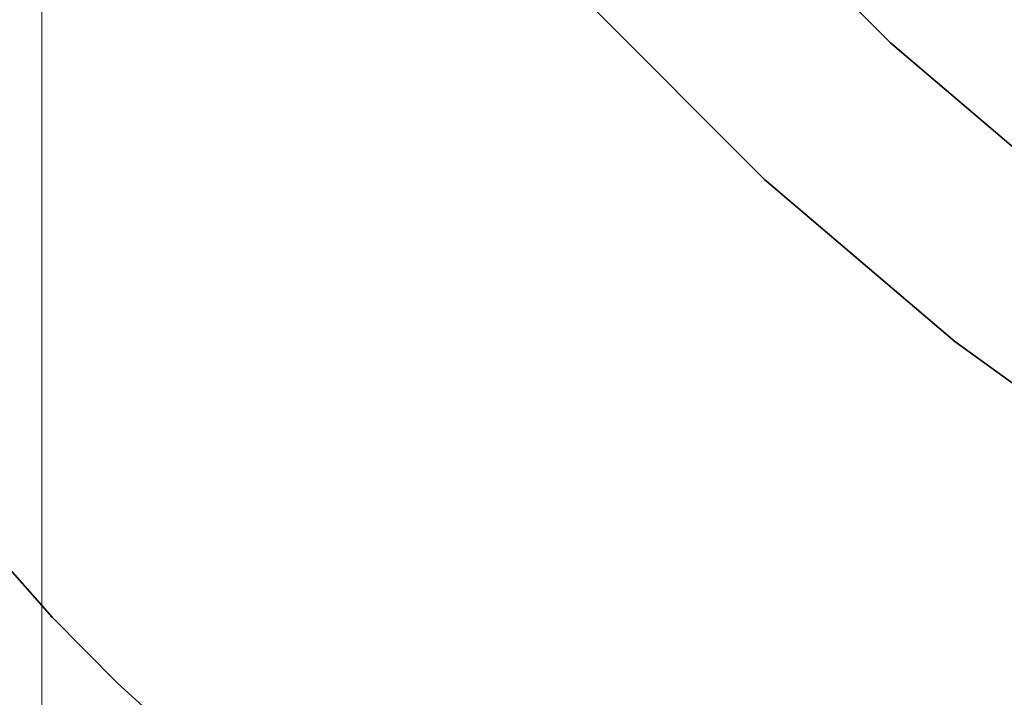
# Model space of a CAD drawing. Header units: inches. Extents: x -412 to -304, y -62 to 18.
# Tile 601 of 656: x -359.898 to -359.272, y -5.741 to -5.31. Entities that reach past the tile are written whole.
import ezdxf

# ---------------------------------------------------------------- set-up
doc = ezdxf.new("R2010")
doc.units = ezdxf.units.IN
doc.header["$LTSCALE"] = 32
doc.header["$MEASUREMENT"] = 0
for name, color, linetype, lineweight in [('Black', 7, 'Continuous', 18), ('DashLine', 7, 'Continuous', 13), ('Drawing', 7, 'Continuous', 18), ('None', 7, 'Continuous', 18), ('Plastic-MPWireManager', 7, 'Continuous', 25), ('SolidLine', 7, 'Continuous', 15), ('TIMotion-Frame', 7, 'Continuous', 18), ('Wood_1-H', 7, 'Continuous', 13)]:
    doc.layers.add(name, color=color, linetype=linetype, lineweight=lineweight)

# ---------------------------------------------------------------- blocks, each defined once
blk = doc.blocks.new('Group-20')
at = {"layer": 'Black'}
for points in [[(-34.54794, 16.53613, 28.9791), (34.54794, 16.53613, 28.9791), (34.54794, -16.53613, 28.9791), (-34.54794, -16.53613, 28.9791)], [(-34.54794, 16.53613, 27.70079), (34.54794, 16.53613, 27.70079), (34.54794, -16.53613, 27.70079), (-34.54794, -16.53613, 27.70079)]]:
    blk.add_3dface(points, dxfattribs=at)
at = {"layer": 'Wood_1-H'}
for points in [[(-35.96494, 17.95313, 28.99879), (35.96494, 17.95313, 28.99879), (35.96494, -17.95313, 28.99879), (-35.96494, -17.95313, 28.99879)], [(-35.96494, 17.95313, 28.9791), (35.96494, 17.95313, 28.9791), (35.96494, -17.95313, 28.9791), (-35.96494, -17.95313, 28.9791)]]:
    blk.add_3dface(points, dxfattribs=at)
blk = doc.blocks.new('MPHtAdjLegCoverPower (3D)')
at = {"layer": 'Plastic-MPWireManager'}
for points, invisible_edges in [([(-0.85891, -1.54952, 2.3125), (-1.59684, 0.76736, 2.3125), (-1.65732, 0.62615, 2.3125), (-1.70533, 0.48022, 2.3125)], 9), ([(-0.23523, -0.0903, 2.3125), (-0.24221, -0.06945, 2.3125), (-1.59684, 0.76736, 2.3125), (-0.85891, -1.54952, 2.3125)], 14), ([(-0.85891, -1.54952, 2.3125), (-1.70533, 0.48022, 2.3125), (-1.74052, 0.33069, 2.3125), (-1.76262, 0.17866, 2.3125)], 9), ([(-0.85891, -1.54952, 2.3125), (-1.76262, 0.17866, 2.3125), (-1.77147, 0.0253, 2.3125)], 9), ([(-1.77147, 0.0253, 2.3125), (-1.767, -0.12826, 2.3125), (-1.74925, -0.28085, 2.3125), (-0.85891, -1.54952, 2.3125)], 12), ([(-0.0433, -0.12575, 2.15502), (-0.03217, -0.12904, 2.15502), (0.76736, -1.59684, 2.15502), (-1.54952, -0.85891, 2.15502)], 14), ([(-0.85891, -1.54952, 2.3125), (-1.74925, -0.28085, 2.3125), (-1.71835, -0.43133, 2.3125), (-1.67452, -0.57857, 2.3125)], 9), ([(-1.67452, -0.57857, 2.3125), (-1.6181, -0.72145, 2.3125), (-1.54952, -0.85891, 2.3125), (-0.85891, -1.54952, 2.3125)], 12), ([(-0.85891, -1.54952, 2.3125), (-1.54952, -0.85891, 2.3125), (-1.37692, -1.27123, 2.3125), (-1.27123, -1.37692, 2.3125)], 11), ([(-1.54952, -0.85891, 2.15502), (-0.12826, -1.767, 2.15502), (-0.28085, -1.74925, 2.15502), (-0.43133, -1.71835, 2.15502)], 9), ([(-1.54952, -0.85891, 2.15502), (0.17866, -1.76262, 2.15502), (0.0253, -1.77147, 2.15502), (-0.12826, -1.767, 2.15502)], 9), ([(-0.43133, -1.71835, 2.15502), (-0.57857, -1.67452, 2.15502), (-0.72145, -1.6181, 2.15502), (-1.54952, -0.85891, 2.15502)], 12), ([(-1.54952, -0.85891, 2.15502), (0.76736, -1.59684, 2.15502), (0.62615, -1.65732, 2.15502), (0.48022, -1.70533, 2.15502)], 9), ([(-1.35134, -1.46371, 2.15502), (-1.46371, -1.35134, 2.15502), (-1.54952, -0.85891, 2.15502), (-0.85891, -1.54952, 2.15502)], 14), ([(0.48022, -1.70533, 2.15502), (0.33069, -1.74052, 2.15502), (0.17866, -1.76262, 2.15502), (-1.54952, -0.85891, 2.15502)], 12), ([(-0.72145, -1.6181, 2.15502), (-0.85891, -1.54952, 2.15502), (-1.54952, -0.85891, 2.15502)], 10), ([(-1.46371, -1.35134, 3.29675), (-1.35134, -1.46371, 3.29675), (-1.27123, -1.37692, 3.29675), (-1.37692, -1.27123, 3.29675)], 10), ([(-1.37692, -1.27123, 2.3125), (-1.37692, -1.27123, 3.29675), (-1.27123, -1.37692, 3.29675), (-1.27123, -1.37692, 2.3125)], 5), ([(-1.35134, -1.46371, 2.15502), (-1.35134, -1.46371, 3.29675), (-1.46371, -1.35134, 3.29675), (-1.46371, -1.35134, 2.15502)], 5), ([(-1.15744, -1.47386, 3.29675), (-1.27123, -1.37692, 3.29675), (-1.35134, -1.46371, 3.29675), (-1.23039, -1.56675, 3.29675)], 10), ([(-1.27123, -1.37692, 2.3125), (-1.15744, -1.47386, 2.3125), (-0.85891, -1.54952, 2.3125)], 10), ([(-1.27123, -1.37692, 2.3125), (-1.27123, -1.37692, 3.29675), (-1.15744, -1.47386, 3.29675), (-1.15744, -1.47386, 2.3125)], 5), ([(-0.85891, -1.54952, 2.15502), (-1.23039, -1.56675, 2.15502), (-1.35134, -1.46371, 2.15502)], 9), ([(-1.23039, -1.56675, 2.15502), (-1.23039, -1.56675, 3.29675), (-1.35134, -1.46371, 3.29675), (-1.35134, -1.46371, 2.15502)], 5), ([(-1.23039, -1.56675, 3.29675), (-1.1016, -1.65983, 3.29675), (-1.03629, -1.56142, 3.29675), (-1.15744, -1.47386, 3.29675)], 10), ([(-0.85891, -1.54952, 2.15502), (-0.9658, -1.74235, 2.15502), (-1.1016, -1.65983, 2.15502), (-1.23039, -1.56675, 2.15502)], 8), ([(-1.1016, -1.65983, 2.15502), (-1.1016, -1.65983, 3.29675), (-1.23039, -1.56675, 3.29675), (-1.23039, -1.56675, 2.15502)], 5), ([(-1.80425, -1.74187, 23.9188), (-1.94201, -1.58683, 23.9188), (-2.09434, -1.77307, 23.9188), (-1.94037, -1.94037, 23.9188)], 10), ([(-1.94097, -1.82668, 23.84006), (-2.08538, -1.65991, 23.84006), (-1.94201, -1.58683, 23.84006), (-1.80425, -1.74187, 23.84006)], 10), ([(-1.94201, -1.58683, 23.84006), (-1.94201, -1.58683, 23.9188), (-1.80425, -1.74187, 23.9188), (-1.80425, -1.74187, 23.84006)], 5), ([(-1.80425, -1.74187, 23.84006), (-1.76291, -1.7837, 23.84006), (-1.94097, -1.82668, 23.84006)], 10), ([(-1.94037, -1.94037, 23.9188), (-1.76291, -1.7837, 23.9188), (-1.80425, -1.74187, 23.9188)], 9), ([(-1.80425, -1.74187, 23.84006), (-1.80425, -1.74187, 23.9188), (-1.76291, -1.7837, 23.9188), (-1.76291, -1.7837, 23.84006)], 5), ([(-1.76291, -1.7837, 23.84006), (-1.60858, -1.92404, 23.84006), (-1.78317, -1.98102, 23.84006), (-1.94097, -1.82668, 23.84006)], 10), ([(-1.94037, -1.94037, 23.9188), (-1.78046, -2.08806, 23.9188), (-1.60858, -1.92404, 23.9188), (-1.76291, -1.7837, 23.9188)], 10), ([(-1.76291, -1.7837, 23.84006), (-1.76291, -1.7837, 23.9188), (-1.60858, -1.92404, 23.9188), (-1.60858, -1.92404, 23.84006)], 5)]:
    blk.add_3dface(points, dxfattribs=dict(at, invisible_edges=invisible_edges))
blk = doc.blocks.new('TL9-Upper (3D)')
at = {"layer": 'TIMotion-Frame', "invisible_edges": 8}
blk.add_3dface([(1.83073, 5.62992, -2.12598), (1.83071, -1.33858, -2.12598), (1.81092, -1.33858, -2.12598), (1.81092, 5.49213, -2.12598)], dxfattribs=at)
at = {"layer": 'TIMotion-Frame'}
for points in [[(-1.81112, -1.33858, -2.28346), (-1.81112, 5.49213, -2.28346), (1.81092, 5.49213, -2.28346), (1.81092, -1.33858, -2.28346)], [(1.81092, 5.49213, -2.28346), (1.81092, 5.49213, -2.12598), (1.81092, -1.33858, -2.12598), (1.81092, -1.33858, -2.28346)], [(-2.06693, -1.0315, -0.29528), (2.06693, -1.0315, -0.29528), (2.06693, 5.15748, -0.29528), (-2.06693, 5.15748, -0.29528)]]:
    blk.add_3dface(points, dxfattribs=at)
blk = doc.blocks.new('TEK04-Frame (3D)')
at = {"layer": 'DashLine', "color": 7, "rotation": 270}
blk.add_blockref('TL9-Upper (3D)', (-0.01952, 0, 0.21654), dxfattribs=at)
blk = doc.blocks.new('Group-23')
at = {"layer": 'None'}
blk.add_blockref('Group-20', (0, 0), dxfattribs=at)
at = {"layer": 'SolidLine', "color": 7}
blk.add_blockref('TEK04-Frame (3D)', (-21.55512, 0, 27.70079), dxfattribs=at)
at = {"layer": 'SolidLine', "color": 7, "rotation": 90}
blk.add_blockref('MPHtAdjLegCoverPower (3D)', (-21.55512, 0), dxfattribs=at)
blk = doc.blocks.new('MP Ht Adju Rect Table (3D)')
at = {"layer": 'None'}
blk.add_blockref('Group-23', (0, 0), dxfattribs=at)
at = {"layer": 'Drawing', "color": 0, "flags": 1}
for tag in ['Tag', 'Catalog', 'Option1', 'Option2', 'Option3', 'Option4', 'Option5', 'Option6', 'Option7', 'Option8', 'Option9', 'Option10', 'Option11', 'Option12', 'Custom', 'FinishGroup', 'Discount', 'Item2', 'Item3', 'Item6', 'Item9', 'Item10', 'Item12', 'Item13', 'Item16', 'Item19', 'Item20', 'Item21', 'Item22', 'Item23', 'Item24', 'Item25', 'Item8', 'Item18', 'Item1', 'Item4', 'Item5', 'Item7', 'Item11', 'Item14', 'Item15', 'Item17']:
    blk.add_attdef(tag, (-16.60664, -46.53056), '', height=0.00709, dxfattribs=at)

msp = doc.modelspace()

# ---------------------------------------------------------------- block references
at = {"layer": 'Drawing', "rotation": 270}
msp.add_blockref('MP Ht Adju Rect Table (3D)', (-358.07283, -25.50309), dxfattribs=at)

doc.saveas('drawing.dxf')
